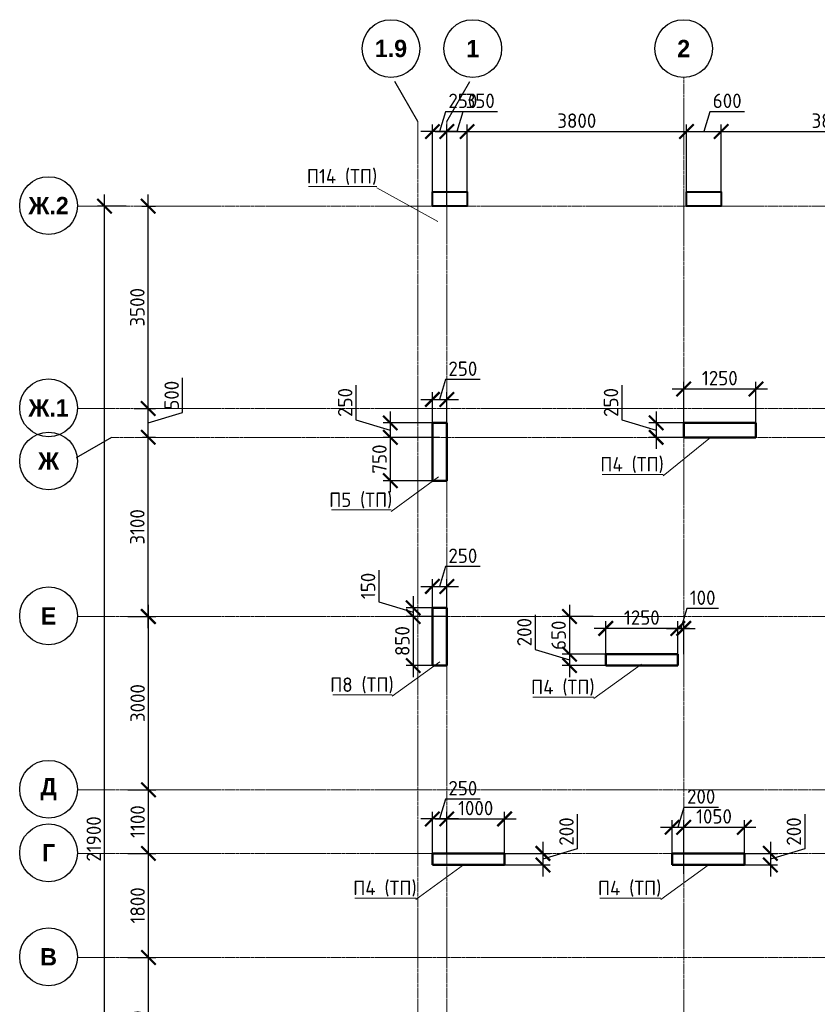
# Model space of a CAD drawing. Header units: millimetres. Extents: x 247266 to 730847, y -636031 to 10052.
# Tile 306 of 330: x 451834 to 465639, y -45802 to -28763. Entities that reach past the tile are written whole.
import ezdxf

# ---------------------------------------------------------------- set-up
doc = ezdxf.new("R2010")
doc.units = ezdxf.units.MM
doc.linetypes.add('______5', pattern=[1100, 800, -100, 100, -100])
doc.linetypes.add('осевая', pattern=[50.8, 31.75, -6.35, 6.35, -6.35])
for name, color, linetype, lineweight in [('Конструкции 0.5', 7, 'Continuous', 50), ('Надписи', 7, 'Continuous', 18), ('Оси', 7, '______5', 18)]:
    doc.layers.add(name, color=color, linetype=linetype, lineweight=lineweight)
doc.layers.add('РАЗМЕРЫ', color=7, linetype='Continuous')
doc.styles.add('Century Gothic', font='GOTHIC.TTF')
doc.styles.add('GOST-2.304_Type-B', font='GOST_Common.ttf')
doc.dimstyles.new('СПДС', dxfattribs={"dimscale": 100, "dimtxt": 2.5, "dimasz": 2.5, "dimexe": 1.25, "dimexo": 0, "dimtad": 1, "dimdec": 0, "dimtxsty": 'GOST-2.304_Type-B', "dimblk": 'ARCHTICK', "dimcen": 2.5, "dimdle": 2, "dimadec": 0, "dimazin": 2, "dimtfac": 0.75, "dimtdec": 0, "dimtmove": 1, "dimatfit": 3, "dimfxl": 1, "dimtolj": 1, "dimarcsym": 1})

# ---------------------------------------------------------------- blocks, each defined once
blk = doc.blocks.new('NSY101')
at = {"color": 0, "linetype": 'ByBlock', "lineweight": -2}
blk.add_circle((0, 0), 50, dxfattribs=at)
blk = doc.blocks.new('_ArchTick')
at = {"color": 0, "linetype": 'ByBlock', "const_width": 0.15}
blk.add_lwpolyline([(-0.5, -0.5), (0.5, 0.5)], dxfattribs=at)
blk = doc.blocks.new('*D1838')
at = {"layer": 'DEFPOINTS', "color": 0, "lineweight": 0, "transparency": 16777216}
for p in [(468532, -106495), (468907, -106495), (468658, -128395)]:
    blk.add_point(p, dxfattribs=at)
at = {"layer": 'РАЗМЕРЫ', "color": 0, "lineweight": -2, "transparency": 16777216}
for p, q in [((468532, -128595), (468532, -106295)), ((468907, -106495), (468407, -106495)), ((468658, -128395), (468407, -128395))]:
    blk.add_line(p, q, dxfattribs=at)
at = {"layer": 'РАЗМЕРЫ', "color": 0, "lineweight": -2, "transparency": 16777216, "xscale": 250, "yscale": 250, "zscale": 250}
for p, rotation in [((468532, -106495), 90), ((468532, -128395), 270)]:
    blk.add_blockref('_ArchTick', p, dxfattribs=dict(at, rotation=rotation))
at = {"layer": 'РАЗМЕРЫ', "color": 0, "transparency": 16777216, "insert": (468345, -117445), "char_height": 250, "attachment_point": 5, "rotation": 90, "style": 'GOST-2.304_Type-B'}
blk.add_mtext('\\A1;21900', dxfattribs=at)
blk = doc.blocks.new('*D1842')
at = {"layer": 'DEFPOINTS', "color": 0, "lineweight": 0, "transparency": 16777216}
for p in [(468934, -119495), (469292, -119495), (468934, -121995)]:
    blk.add_point(p, dxfattribs=at)
at = {"layer": 'РАЗМЕРЫ', "color": 0, "lineweight": -2, "transparency": 16777216}
for p, q in [((469292, -122195), (469292, -119295)), ((468934, -119495), (469417, -119495)), ((468934, -121995), (469417, -121995))]:
    blk.add_line(p, q, dxfattribs=at)
at = {"layer": 'РАЗМЕРЫ', "color": 0, "lineweight": -2, "transparency": 16777216, "xscale": 250, "yscale": 250, "zscale": 250}
for p, rotation in [((469292, -119495), 90), ((469292, -121995), 270)]:
    blk.add_blockref('_ArchTick', p, dxfattribs=dict(at, rotation=rotation))
at = {"layer": 'РАЗМЕРЫ', "color": 0, "transparency": 16777216, "insert": (469104, -120745), "char_height": 250, "attachment_point": 5, "rotation": 90, "style": 'GOST-2.304_Type-B'}
blk.add_mtext('\\A1;2500', dxfattribs=at)
blk = doc.blocks.new('*D1843')
at = {"layer": 'DEFPOINTS', "color": 0, "lineweight": 0, "transparency": 16777216}
for p in [(468934, -117695), (469292, -117695), (468934, -119495)]:
    blk.add_point(p, dxfattribs=at)
at = {"layer": 'РАЗМЕРЫ', "color": 0, "lineweight": -2, "transparency": 16777216}
for p, q in [((469292, -119695), (469292, -117495)), ((468934, -117695), (469417, -117695)), ((468934, -119495), (469417, -119495))]:
    blk.add_line(p, q, dxfattribs=at)
at = {"layer": 'РАЗМЕРЫ', "color": 0, "lineweight": -2, "transparency": 16777216, "xscale": 250, "yscale": 250, "zscale": 250}
for p, rotation in [((469292, -117695), 90), ((469292, -119495), 270)]:
    blk.add_blockref('_ArchTick', p, dxfattribs=dict(at, rotation=rotation))
at = {"layer": 'РАЗМЕРЫ', "color": 0, "transparency": 16777216, "insert": (469104, -118595), "char_height": 250, "attachment_point": 5, "rotation": 90, "style": 'GOST-2.304_Type-B'}
blk.add_mtext('\\A1;1800', dxfattribs=at)
blk = doc.blocks.new('*D1844')
at = {"layer": 'DEFPOINTS', "color": 0, "lineweight": 0, "transparency": 16777216}
for p in [(468934, -116595), (469292, -116595), (468934, -117695)]:
    blk.add_point(p, dxfattribs=at)
at = {"layer": 'РАЗМЕРЫ', "color": 0, "lineweight": -2, "transparency": 16777216}
for p, q in [((469292, -117895), (469292, -116395)), ((468934, -116595), (469417, -116595)), ((468934, -117695), (469417, -117695))]:
    blk.add_line(p, q, dxfattribs=at)
at = {"layer": 'РАЗМЕРЫ', "color": 0, "lineweight": -2, "transparency": 16777216, "xscale": 250, "yscale": 250, "zscale": 250}
for p, rotation in [((469292, -116595), 90), ((469292, -117695), 270)]:
    blk.add_blockref('_ArchTick', p, dxfattribs=dict(at, rotation=rotation))
at = {"layer": 'РАЗМЕРЫ', "color": 0, "transparency": 16777216, "insert": (469104, -117145), "char_height": 250, "attachment_point": 5, "rotation": 90, "style": 'GOST-2.304_Type-B'}
blk.add_mtext('\\A1;1100', dxfattribs=at)
blk = doc.blocks.new('*D1845')
at = {"layer": 'DEFPOINTS', "color": 0, "lineweight": 0, "transparency": 16777216}
for p in [(468934, -113595), (469292, -113595), (468934, -116595)]:
    blk.add_point(p, dxfattribs=at)
at = {"layer": 'РАЗМЕРЫ', "color": 0, "lineweight": -2, "transparency": 16777216}
for p, q in [((469292, -116795), (469292, -113395)), ((468934, -113595), (469417, -113595)), ((468934, -116595), (469417, -116595))]:
    blk.add_line(p, q, dxfattribs=at)
at = {"layer": 'РАЗМЕРЫ', "color": 0, "lineweight": -2, "transparency": 16777216, "xscale": 250, "yscale": 250, "zscale": 250}
for p, rotation in [((469292, -113595), 90), ((469292, -116595), 270)]:
    blk.add_blockref('_ArchTick', p, dxfattribs=dict(at, rotation=rotation))
at = {"layer": 'РАЗМЕРЫ', "color": 0, "transparency": 16777216, "insert": (469104, -115095), "char_height": 250, "attachment_point": 5, "rotation": 90, "style": 'GOST-2.304_Type-B'}
blk.add_mtext('\\A1;3000', dxfattribs=at)
blk = doc.blocks.new('*D1846')
at = {"layer": 'DEFPOINTS', "color": 0, "lineweight": 0, "transparency": 16777216}
for p in [(469190, -110495), (469287, -110495), (468934, -113595)]:
    blk.add_point(p, dxfattribs=at)
at = {"layer": 'РАЗМЕРЫ', "color": 0, "lineweight": -2, "transparency": 16777216}
for p, q in [((469287, -113795), (469287, -110295)), ((469190, -110495), (469412, -110495)), ((468934, -113595), (469412, -113595))]:
    blk.add_line(p, q, dxfattribs=at)
at = {"layer": 'РАЗМЕРЫ', "color": 0, "lineweight": -2, "transparency": 16777216, "xscale": 250, "yscale": 250, "zscale": 250}
for p, rotation in [((469287, -110495), 90), ((469287, -113595), 270)]:
    blk.add_blockref('_ArchTick', p, dxfattribs=dict(at, rotation=rotation))
at = {"layer": 'РАЗМЕРЫ', "color": 0, "transparency": 16777216, "insert": (469099, -112045), "char_height": 250, "attachment_point": 5, "rotation": 90, "style": 'GOST-2.304_Type-B'}
blk.add_mtext('\\A1;3100', dxfattribs=at)
blk = doc.blocks.new('*D1847')
at = {"layer": 'DEFPOINTS', "color": 0, "lineweight": 0, "transparency": 16777216}
for p in [(469045, -109995), (469287, -109995), (469190, -110495)]:
    blk.add_point(p, dxfattribs=at)
at = {"layer": 'РАЗМЕРЫ', "color": 0, "lineweight": -2, "transparency": 16777216}
for p, q in [((469881, -110067), (469881, -109467)), ((469287, -110695), (469287, -109795)), ((469045, -109995), (469412, -109995)), ((469287, -110245), (469881, -110067)), ((469190, -110495), (469412, -110495))]:
    blk.add_line(p, q, dxfattribs=at)
at = {"layer": 'РАЗМЕРЫ', "color": 0, "lineweight": -2, "transparency": 16777216, "xscale": 250, "yscale": 250, "zscale": 250}
for p, rotation in [((469287, -109995), 90), ((469287, -110495), 270)]:
    blk.add_blockref('_ArchTick', p, dxfattribs=dict(at, rotation=rotation))
at = {"layer": 'РАЗМЕРЫ', "color": 0, "transparency": 16777216, "insert": (469693, -109767), "char_height": 250, "attachment_point": 5, "rotation": 90, "style": 'GOST-2.304_Type-B'}
blk.add_mtext('\\A1;500', dxfattribs=at)
blk = doc.blocks.new('*D1848')
at = {"layer": 'DEFPOINTS', "color": 0, "lineweight": 0, "transparency": 16777216}
for p in [(469176, -106495), (469287, -106495), (469045, -109995)]:
    blk.add_point(p, dxfattribs=at)
at = {"layer": 'РАЗМЕРЫ', "color": 0, "lineweight": -2, "transparency": 16777216}
for p, q in [((469287, -110195), (469287, -106295)), ((469176, -106495), (469412, -106495)), ((469045, -109995), (469412, -109995))]:
    blk.add_line(p, q, dxfattribs=at)
at = {"layer": 'РАЗМЕРЫ', "color": 0, "lineweight": -2, "transparency": 16777216, "xscale": 250, "yscale": 250, "zscale": 250}
for p, rotation in [((469287, -106495), 90), ((469287, -109995), 270)]:
    blk.add_blockref('_ArchTick', p, dxfattribs=dict(at, rotation=rotation))
at = {"layer": 'РАЗМЕРЫ', "color": 0, "transparency": 16777216, "insert": (469099, -108245), "char_height": 250, "attachment_point": 5, "rotation": 90, "style": 'GOST-2.304_Type-B'}
blk.add_mtext('\\A1;3500', dxfattribs=at)
blk = doc.blocks.new('*D1944')
at = {"layer": 'DEFPOINTS', "color": 0, "ltscale": 100}
for p in [(464576, -35154), (463326, -35780), (464576, -35866)]:
    blk.add_point(p, dxfattribs=at)
at = {"layer": 'РАЗМЕРЫ', "color": 0, "lineweight": -2}
for p, q in [((463326, -35780), (463326, -35029)), ((464576, -35866), (464576, -35029)), ((463126, -35154), (464776, -35154))]:
    blk.add_line(p, q, dxfattribs=at)
at = {"layer": 'РАЗМЕРЫ', "color": 0, "lineweight": -2, "ltscale": 100, "xscale": 250, "yscale": 250, "zscale": 250, "rotation": 180}
blk.add_blockref('_ArchTick', (463326, -35154), dxfattribs=at)
at = {"layer": 'РАЗМЕРЫ', "color": 0, "lineweight": -2, "ltscale": 100, "xscale": 250, "yscale": 250, "zscale": 250}
blk.add_blockref('_ArchTick', (464576, -35154), dxfattribs=at)
at = {"layer": 'РАЗМЕРЫ', "color": 0, "lineweight": 0, "ltscale": 100, "insert": (463951, -34966), "char_height": 250, "attachment_point": 5, "style": 'GOST-2.304_Type-B'}
blk.add_mtext('\\A1;1250', dxfattribs=at)
blk = doc.blocks.new('*D1945')
at = {"layer": 'DEFPOINTS', "color": 0, "ltscale": 100}
for p in [(463368, -35741), (462850, -35991), (463326, -35991)]:
    blk.add_point(p, dxfattribs=at)
at = {"layer": 'РАЗМЕРЫ', "color": 0, "lineweight": -2}
for p, q in [((462256, -35087), (462256, -35687)), ((462850, -35541), (462850, -36191)), ((462256, -35687), (462850, -35866)), ((463368, -35741), (462725, -35741)), ((463326, -35991), (462725, -35991))]:
    blk.add_line(p, q, dxfattribs=at)
at = {"layer": 'РАЗМЕРЫ', "color": 0, "lineweight": -2, "ltscale": 100, "xscale": 250, "yscale": 250, "zscale": 250}
for p, rotation in [((462850, -35741), 90), ((462850, -35991), 270)]:
    blk.add_blockref('_ArchTick', p, dxfattribs=dict(at, rotation=rotation))
at = {"layer": 'РАЗМЕРЫ', "color": 0, "lineweight": 0, "ltscale": 100, "insert": (462068, -35387), "char_height": 250, "attachment_point": 5, "rotation": 90, "style": 'GOST-2.304_Type-B'}
blk.add_mtext('\\A1;250', dxfattribs=at)
blk = doc.blocks.new('*D1946')
at = {"layer": 'DEFPOINTS', "color": 0, "ltscale": 100}
for p in [(463326, -39298), (463226, -39741), (463326, -39741)]:
    blk.add_point(p, dxfattribs=at)
at = {"layer": 'РАЗМЕРЫ', "color": 0, "lineweight": -2}
for p, q in [((463379, -38954), (463276, -39298)), ((463930, -38954), (463379, -38954)), ((463226, -39741), (463226, -39173)), ((463326, -39741), (463326, -39173)), ((463026, -39298), (463526, -39298))]:
    blk.add_line(p, q, dxfattribs=at)
at = {"layer": 'РАЗМЕРЫ', "color": 0, "lineweight": -2, "ltscale": 100, "xscale": 250, "yscale": 250, "zscale": 250}
blk.add_blockref('_ArchTick', (463226, -39298), dxfattribs=at)
at = {"layer": 'РАЗМЕРЫ', "color": 0, "lineweight": -2, "ltscale": 100, "xscale": 250, "yscale": 250, "zscale": 250, "rotation": 180}
blk.add_blockref('_ArchTick', (463326, -39298), dxfattribs=at)
at = {"layer": 'РАЗМЕРЫ', "color": 0, "lineweight": 0, "ltscale": 100, "insert": (463654, -38766), "char_height": 250, "attachment_point": 5, "style": 'GOST-2.304_Type-B'}
blk.add_mtext('\\A1;100', dxfattribs=at)
blk = doc.blocks.new('*D1947')
at = {"layer": 'DEFPOINTS', "color": 0, "ltscale": 100}
for p in [(461976, -39298), (463226, -39617), (461976, -39741)]:
    blk.add_point(p, dxfattribs=at)
at = {"layer": 'РАЗМЕРЫ', "color": 0, "lineweight": -2}
for p, q in [((461976, -39741), (461976, -39173)), ((463226, -39617), (463226, -39173)), ((463426, -39298), (461776, -39298))]:
    blk.add_line(p, q, dxfattribs=at)
at = {"layer": 'РАЗМЕРЫ', "color": 0, "lineweight": -2, "ltscale": 100, "xscale": 250, "yscale": 250, "zscale": 250, "rotation": 180}
blk.add_blockref('_ArchTick', (461976, -39298), dxfattribs=at)
at = {"layer": 'РАЗМЕРЫ', "color": 0, "lineweight": -2, "ltscale": 100, "xscale": 250, "yscale": 250, "zscale": 250}
blk.add_blockref('_ArchTick', (463226, -39298), dxfattribs=at)
at = {"layer": 'РАЗМЕРЫ', "color": 0, "lineweight": 0, "ltscale": 100, "insert": (462601, -39110), "char_height": 250, "attachment_point": 5, "style": 'GOST-2.304_Type-B'}
blk.add_mtext('\\A1;1250', dxfattribs=at)
blk = doc.blocks.new('*D1948')
at = {"layer": 'DEFPOINTS', "color": 0, "ltscale": 100}
for p in [(461759, -39091), (461350, -39741), (462029, -39741)]:
    blk.add_point(p, dxfattribs=at)
at = {"layer": 'РАЗМЕРЫ', "color": 0, "lineweight": -2}
for p, q in [((461350, -38891), (461350, -39941)), ((461759, -39091), (461225, -39091)), ((462029, -39741), (461225, -39741))]:
    blk.add_line(p, q, dxfattribs=at)
at = {"layer": 'РАЗМЕРЫ', "color": 0, "lineweight": -2, "ltscale": 100, "xscale": 250, "yscale": 250, "zscale": 250}
for p, rotation in [((461350, -39091), 90), ((461350, -39741), 270)]:
    blk.add_blockref('_ArchTick', p, dxfattribs=dict(at, rotation=rotation))
at = {"layer": 'РАЗМЕРЫ', "color": 0, "lineweight": 0, "ltscale": 100, "insert": (461162, -39416), "char_height": 250, "attachment_point": 5, "rotation": 90, "style": 'GOST-2.304_Type-B'}
blk.add_mtext('\\A1;650', dxfattribs=at)
blk = doc.blocks.new('*D1949')
at = {"layer": 'DEFPOINTS', "color": 0, "ltscale": 100}
for p in [(462029, -39741), (461350, -39941), (461976, -39941)]:
    blk.add_point(p, dxfattribs=at)
at = {"layer": 'РАЗМЕРЫ', "color": 0, "lineweight": -2}
for p, q in [((460756, -39062), (460756, -39662)), ((460756, -39662), (461350, -39841)), ((461350, -39541), (461350, -40141)), ((462029, -39741), (461225, -39741)), ((461976, -39941), (461225, -39941))]:
    blk.add_line(p, q, dxfattribs=at)
at = {"layer": 'РАЗМЕРЫ', "color": 0, "lineweight": -2, "ltscale": 100, "xscale": 250, "yscale": 250, "zscale": 250}
for p, rotation in [((461350, -39741), 90), ((461350, -39941), 270)]:
    blk.add_blockref('_ArchTick', p, dxfattribs=dict(at, rotation=rotation))
at = {"layer": 'РАЗМЕРЫ', "color": 0, "lineweight": 0, "ltscale": 100, "insert": (460568, -39362), "char_height": 250, "attachment_point": 5, "rotation": 90, "style": 'GOST-2.304_Type-B'}
blk.add_mtext('\\A1;200', dxfattribs=at)
blk = doc.blocks.new('*D1950')
at = {"layer": 'DEFPOINTS', "color": 0, "ltscale": 100}
for p in [(463326, -42738), (463126, -43191), (463326, -43544)]:
    blk.add_point(p, dxfattribs=at)
at = {"layer": 'РАЗМЕРЫ', "color": 0, "lineweight": -2}
for p, q in [((463329, -42394), (463226, -42738)), ((463930, -42394), (463329, -42394)), ((462926, -42738), (463526, -42738)), ((463126, -43191), (463126, -42613)), ((463326, -43544), (463326, -42613))]:
    blk.add_line(p, q, dxfattribs=at)
at = {"layer": 'РАЗМЕРЫ', "color": 0, "lineweight": -2, "ltscale": 100, "xscale": 250, "yscale": 250, "zscale": 250, "rotation": 180}
blk.add_blockref('_ArchTick', (463126, -42738), dxfattribs=at)
at = {"layer": 'РАЗМЕРЫ', "color": 0, "lineweight": -2, "ltscale": 100, "xscale": 250, "yscale": 250, "zscale": 250}
blk.add_blockref('_ArchTick', (463326, -42738), dxfattribs=at)
at = {"layer": 'РАЗМЕРЫ', "color": 0, "lineweight": 0, "ltscale": 100, "insert": (463629, -42206), "char_height": 250, "attachment_point": 5, "style": 'GOST-2.304_Type-B'}
blk.add_mtext('\\A1;200', dxfattribs=at)
blk = doc.blocks.new('*D1951')
at = {"layer": 'DEFPOINTS', "color": 0, "ltscale": 100}
for p in [(464376, -42738), (463326, -43191), (464376, -43191)]:
    blk.add_point(p, dxfattribs=at)
at = {"layer": 'РАЗМЕРЫ', "color": 0, "lineweight": -2}
for p, q in [((463126, -42738), (464576, -42738)), ((463326, -43191), (463326, -42613)), ((464376, -43191), (464376, -42613))]:
    blk.add_line(p, q, dxfattribs=at)
at = {"layer": 'РАЗМЕРЫ', "color": 0, "lineweight": -2, "ltscale": 100, "xscale": 250, "yscale": 250, "zscale": 250, "rotation": 180}
blk.add_blockref('_ArchTick', (463326, -42738), dxfattribs=at)
at = {"layer": 'РАЗМЕРЫ', "color": 0, "lineweight": -2, "ltscale": 100, "xscale": 250, "yscale": 250, "zscale": 250}
blk.add_blockref('_ArchTick', (464376, -42738), dxfattribs=at)
at = {"layer": 'РАЗМЕРЫ', "color": 0, "lineweight": 0, "ltscale": 100, "insert": (463851, -42550), "char_height": 250, "attachment_point": 5, "style": 'GOST-2.304_Type-B'}
blk.add_mtext('\\A1;1050', dxfattribs=at)
blk = doc.blocks.new('*D1952')
at = {"layer": 'DEFPOINTS', "color": 0, "ltscale": 100}
for p in [(464264, -43191), (464264, -43391), (464826, -43391)]:
    blk.add_point(p, dxfattribs=at)
at = {"layer": 'РАЗМЕРЫ', "color": 0, "lineweight": -2}
for p, q in [((465420, -42512), (465420, -43112)), ((464826, -42991), (464826, -43591)), ((464264, -43191), (464951, -43191)), ((465420, -43112), (464826, -43291)), ((464264, -43391), (464951, -43391))]:
    blk.add_line(p, q, dxfattribs=at)
at = {"layer": 'РАЗМЕРЫ', "color": 0, "lineweight": -2, "ltscale": 100, "xscale": 250, "yscale": 250, "zscale": 250}
for p, rotation in [((464826, -43191), 90), ((464826, -43391), 270)]:
    blk.add_blockref('_ArchTick', p, dxfattribs=dict(at, rotation=rotation))
at = {"layer": 'РАЗМЕРЫ', "color": 0, "lineweight": 0, "ltscale": 100, "insert": (465233, -42812), "char_height": 250, "attachment_point": 5, "rotation": 90, "style": 'GOST-2.304_Type-B'}
blk.add_mtext('\\A1;200', dxfattribs=at)
blk = doc.blocks.new('*D2029')
at = {"layer": 'DEFPOINTS', "color": 0, "ltscale": 100}
for p in [(459101, -35741), (458248, -35991), (459101, -35991)]:
    blk.add_point(p, dxfattribs=at)
at = {"layer": 'РАЗМЕРЫ', "color": 0, "lineweight": -2}
for p, q in [((457654, -35087), (457654, -35687)), ((458248, -35541), (458248, -36191)), ((457654, -35687), (458248, -35866)), ((459101, -35741), (458123, -35741)), ((459101, -35991), (458123, -35991))]:
    blk.add_line(p, q, dxfattribs=at)
at = {"layer": 'РАЗМЕРЫ', "color": 0, "lineweight": -2, "ltscale": 100, "xscale": 250, "yscale": 250, "zscale": 250}
for p, rotation in [((458248, -35741), 90), ((458248, -35991), 270)]:
    blk.add_blockref('_ArchTick', p, dxfattribs=dict(at, rotation=rotation))
at = {"layer": 'РАЗМЕРЫ', "color": 0, "lineweight": 0, "ltscale": 100, "insert": (457467, -35387), "char_height": 250, "attachment_point": 5, "rotation": 90, "style": 'GOST-2.304_Type-B'}
blk.add_mtext('\\A1;250', dxfattribs=at)
blk = doc.blocks.new('*D2030')
at = {"layer": 'DEFPOINTS', "color": 0, "ltscale": 100}
for p in [(459101, -35991), (458248, -36741), (459101, -36741)]:
    blk.add_point(p, dxfattribs=at)
at = {"layer": 'РАЗМЕРЫ', "color": 0, "lineweight": -2}
for p, q in [((458248, -35791), (458248, -36941)), ((459101, -35991), (458123, -35991)), ((459101, -36741), (458123, -36741))]:
    blk.add_line(p, q, dxfattribs=at)
at = {"layer": 'РАЗМЕРЫ', "color": 0, "lineweight": -2, "ltscale": 100, "xscale": 250, "yscale": 250, "zscale": 250}
for p, rotation in [((458248, -35991), 90), ((458248, -36741), 270)]:
    blk.add_blockref('_ArchTick', p, dxfattribs=dict(at, rotation=rotation))
at = {"layer": 'РАЗМЕРЫ', "color": 0, "lineweight": 0, "ltscale": 100, "insert": (458061, -36366), "char_height": 250, "attachment_point": 5, "rotation": 90, "style": 'GOST-2.304_Type-B'}
blk.add_mtext('\\A1;750', dxfattribs=at)
blk = doc.blocks.new('*D2031')
at = {"layer": 'DEFPOINTS', "color": 0, "ltscale": 100}
for p in [(459226, -35335), (458976, -35885), (459226, -35885)]:
    blk.add_point(p, dxfattribs=at)
at = {"layer": 'РАЗМЕРЫ', "color": 0, "lineweight": -2}
for p, q in [((459204, -34991), (459101, -35335)), ((459805, -34991), (459204, -34991)), ((458976, -35885), (458976, -35210)), ((459226, -35885), (459226, -35210)), ((458776, -35335), (459426, -35335))]:
    blk.add_line(p, q, dxfattribs=at)
at = {"layer": 'РАЗМЕРЫ', "color": 0, "lineweight": -2, "ltscale": 100, "xscale": 250, "yscale": 250, "zscale": 250, "rotation": 180}
blk.add_blockref('_ArchTick', (458976, -35335), dxfattribs=at)
at = {"layer": 'РАЗМЕРЫ', "color": 0, "lineweight": -2, "ltscale": 100, "xscale": 250, "yscale": 250, "zscale": 250}
blk.add_blockref('_ArchTick', (459226, -35335), dxfattribs=at)
at = {"layer": 'РАЗМЕРЫ', "color": 0, "lineweight": 0, "ltscale": 100, "insert": (459504, -34803), "char_height": 250, "attachment_point": 5, "style": 'GOST-2.304_Type-B'}
blk.add_mtext('\\A1;250', dxfattribs=at)
blk = doc.blocks.new('*D2032')
at = {"layer": 'DEFPOINTS', "color": 0, "ltscale": 100}
for p in [(459202, -38941), (458645, -39091), (459202, -39091)]:
    blk.add_point(p, dxfattribs=at)
at = {"layer": 'РАЗМЕРЫ', "color": 0, "lineweight": -2}
for p, q in [((458051, -38287), (458051, -38837)), ((458051, -38837), (458645, -39016)), ((458645, -38741), (458645, -39291)), ((459202, -38941), (458520, -38941)), ((459202, -39091), (458520, -39091))]:
    blk.add_line(p, q, dxfattribs=at)
at = {"layer": 'РАЗМЕРЫ', "color": 0, "lineweight": -2, "ltscale": 100, "xscale": 250, "yscale": 250, "zscale": 250}
for p, rotation in [((458645, -38941), 90), ((458645, -39091), 270)]:
    blk.add_blockref('_ArchTick', p, dxfattribs=dict(at, rotation=rotation))
at = {"layer": 'РАЗМЕРЫ', "color": 0, "lineweight": 0, "ltscale": 100, "insert": (457863, -38562), "char_height": 250, "attachment_point": 5, "rotation": 90, "style": 'GOST-2.304_Type-B'}
blk.add_mtext('\\A1;150', dxfattribs=at)
blk = doc.blocks.new('*D2033')
at = {"layer": 'DEFPOINTS', "color": 0, "ltscale": 100}
for p in [(459226, -38571), (458976, -38953), (459226, -38953)]:
    blk.add_point(p, dxfattribs=at)
at = {"layer": 'РАЗМЕРЫ', "color": 0, "lineweight": -2}
for p, q in [((459204, -38228), (459101, -38571)), ((459805, -38228), (459204, -38228)), ((458976, -38953), (458976, -38446)), ((459226, -38953), (459226, -38446)), ((458776, -38571), (459426, -38571))]:
    blk.add_line(p, q, dxfattribs=at)
at = {"layer": 'РАЗМЕРЫ', "color": 0, "lineweight": -2, "ltscale": 100, "xscale": 250, "yscale": 250, "zscale": 250, "rotation": 180}
blk.add_blockref('_ArchTick', (458976, -38571), dxfattribs=at)
at = {"layer": 'РАЗМЕРЫ', "color": 0, "lineweight": -2, "ltscale": 100, "xscale": 250, "yscale": 250, "zscale": 250}
blk.add_blockref('_ArchTick', (459226, -38571), dxfattribs=at)
at = {"layer": 'РАЗМЕРЫ', "color": 0, "lineweight": 0, "ltscale": 100, "insert": (459504, -38040), "char_height": 250, "attachment_point": 5, "style": 'GOST-2.304_Type-B'}
blk.add_mtext('\\A1;250', dxfattribs=at)
blk = doc.blocks.new('*D2034')
at = {"layer": 'DEFPOINTS', "color": 0, "ltscale": 100}
for p in [(459122, -39091), (458645, -39941), (459122, -39941)]:
    blk.add_point(p, dxfattribs=at)
at = {"layer": 'РАЗМЕРЫ', "color": 0, "lineweight": -2}
for p, q in [((458645, -38891), (458645, -40141)), ((459122, -39091), (458520, -39091)), ((459122, -39941), (458520, -39941))]:
    blk.add_line(p, q, dxfattribs=at)
at = {"layer": 'РАЗМЕРЫ', "color": 0, "lineweight": -2, "ltscale": 100, "xscale": 250, "yscale": 250, "zscale": 250}
for p, rotation in [((458645, -39091), 90), ((458645, -39941), 270)]:
    blk.add_blockref('_ArchTick', p, dxfattribs=dict(at, rotation=rotation))
at = {"layer": 'РАЗМЕРЫ', "color": 0, "lineweight": 0, "ltscale": 100, "insert": (458457, -39516), "char_height": 250, "attachment_point": 5, "rotation": 90, "style": 'GOST-2.304_Type-B'}
blk.add_mtext('\\A1;850', dxfattribs=at)
blk = doc.blocks.new('*D2035')
at = {"layer": 'DEFPOINTS', "color": 0, "ltscale": 100}
for p in [(458976, -42594), (458976, -43191), (459226, -43191)]:
    blk.add_point(p, dxfattribs=at)
at = {"layer": 'РАЗМЕРЫ', "color": 0, "lineweight": -2}
for p, q in [((459204, -42250), (459101, -42594)), ((459805, -42250), (459204, -42250)), ((459426, -42594), (458776, -42594)), ((458976, -43191), (458976, -42469)), ((459226, -43191), (459226, -42469))]:
    blk.add_line(p, q, dxfattribs=at)
at = {"layer": 'РАЗМЕРЫ', "color": 0, "lineweight": -2, "ltscale": 100, "xscale": 250, "yscale": 250, "zscale": 250, "rotation": 180}
blk.add_blockref('_ArchTick', (458976, -42594), dxfattribs=at)
at = {"layer": 'РАЗМЕРЫ', "color": 0, "lineweight": -2, "ltscale": 100, "xscale": 250, "yscale": 250, "zscale": 250}
blk.add_blockref('_ArchTick', (459226, -42594), dxfattribs=at)
at = {"layer": 'РАЗМЕРЫ', "color": 0, "lineweight": 0, "ltscale": 100, "insert": (459504, -42062), "char_height": 250, "attachment_point": 5, "style": 'GOST-2.304_Type-B'}
blk.add_mtext('\\A1;250', dxfattribs=at)
blk = doc.blocks.new('*D2036')
at = {"layer": 'DEFPOINTS', "color": 0, "ltscale": 100}
for p in [(460226, -42594), (459226, -42990), (460226, -43191)]:
    blk.add_point(p, dxfattribs=at)
at = {"layer": 'РАЗМЕРЫ', "color": 0, "lineweight": -2}
for p, q in [((459026, -42594), (460426, -42594)), ((459226, -42990), (459226, -42469)), ((460226, -43191), (460226, -42469))]:
    blk.add_line(p, q, dxfattribs=at)
at = {"layer": 'РАЗМЕРЫ', "color": 0, "lineweight": -2, "ltscale": 100, "xscale": 250, "yscale": 250, "zscale": 250, "rotation": 180}
blk.add_blockref('_ArchTick', (459226, -42594), dxfattribs=at)
at = {"layer": 'РАЗМЕРЫ', "color": 0, "lineweight": -2, "ltscale": 100, "xscale": 250, "yscale": 250, "zscale": 250}
blk.add_blockref('_ArchTick', (460226, -42594), dxfattribs=at)
at = {"layer": 'РАЗМЕРЫ', "color": 0, "lineweight": 0, "ltscale": 100, "insert": (459726, -42406), "char_height": 250, "attachment_point": 5, "style": 'GOST-2.304_Type-B'}
blk.add_mtext('\\A1;1000', dxfattribs=at)
blk = doc.blocks.new('*D2037')
at = {"layer": 'DEFPOINTS', "color": 0, "ltscale": 100}
for p in [(460068, -43191), (460068, -43391), (460890, -43391)]:
    blk.add_point(p, dxfattribs=at)
at = {"layer": 'РАЗМЕРЫ', "color": 0, "lineweight": -2}
for p, q in [((461484, -42512), (461484, -43112)), ((460890, -42991), (460890, -43591)), ((460068, -43191), (461015, -43191)), ((461484, -43112), (460890, -43291)), ((460068, -43391), (461015, -43391))]:
    blk.add_line(p, q, dxfattribs=at)
at = {"layer": 'РАЗМЕРЫ', "color": 0, "lineweight": -2, "ltscale": 100, "xscale": 250, "yscale": 250, "zscale": 250}
for p, rotation in [((460890, -43191), 90), ((460890, -43391), 270)]:
    blk.add_blockref('_ArchTick', p, dxfattribs=dict(at, rotation=rotation))
at = {"layer": 'РАЗМЕРЫ', "color": 0, "lineweight": 0, "ltscale": 100, "insert": (461297, -42812), "char_height": 250, "attachment_point": 5, "rotation": 90, "style": 'GOST-2.304_Type-B'}
blk.add_mtext('\\A1;200', dxfattribs=at)
blk = doc.blocks.new('*D1923')
at = {"layer": 'DEFPOINTS', "color": 0, "ltscale": 100}
for p in [(458976, -30699), (458976, -31991), (459226, -31991)]:
    blk.add_point(p, dxfattribs=at)
at = {"layer": 'РАЗМЕРЫ', "color": 0, "lineweight": -2}
for p, q in [((459204, -30355), (459101, -30699)), ((459805, -30355), (459204, -30355)), ((458976, -31991), (458976, -30574)), ((459226, -31991), (459226, -30574)), ((459426, -30699), (458776, -30699))]:
    blk.add_line(p, q, dxfattribs=at)
at = {"layer": 'РАЗМЕРЫ', "color": 0, "lineweight": -2, "ltscale": 100, "xscale": 250, "yscale": 250, "zscale": 250, "rotation": 180}
blk.add_blockref('_ArchTick', (458976, -30699), dxfattribs=at)
at = {"layer": 'РАЗМЕРЫ', "color": 0, "lineweight": -2, "ltscale": 100, "xscale": 250, "yscale": 250, "zscale": 250}
blk.add_blockref('_ArchTick', (459226, -30699), dxfattribs=at)
at = {"layer": 'РАЗМЕРЫ', "color": 0, "lineweight": 0, "ltscale": 100, "insert": (459504, -30167), "char_height": 250, "attachment_point": 5, "style": 'GOST-2.304_Type-B'}
blk.add_mtext('\\A1;250', dxfattribs=at)
blk = doc.blocks.new('*D2059')
at = {"layer": 'DEFPOINTS', "color": 0, "ltscale": 100}
for p in [(459576, -30699), (459576, -31741), (459226, -31991)]:
    blk.add_point(p, dxfattribs=at)
at = {"layer": 'РАЗМЕРЫ', "color": 0, "lineweight": -2}
for p, q in [((459504, -30355), (459401, -30699)), ((460105, -30355), (459504, -30355)), ((459226, -31991), (459226, -30574)), ((459576, -31741), (459576, -30574)), ((459026, -30699), (459776, -30699))]:
    blk.add_line(p, q, dxfattribs=at)
at = {"layer": 'РАЗМЕРЫ', "color": 0, "lineweight": -2, "ltscale": 100, "xscale": 250, "yscale": 250, "zscale": 250, "rotation": 180}
blk.add_blockref('_ArchTick', (459226, -30699), dxfattribs=at)
at = {"layer": 'РАЗМЕРЫ', "color": 0, "lineweight": -2, "ltscale": 100, "xscale": 250, "yscale": 250, "zscale": 250}
blk.add_blockref('_ArchTick', (459576, -30699), dxfattribs=at)
at = {"layer": 'РАЗМЕРЫ', "color": 0, "lineweight": 0, "ltscale": 100, "insert": (459804, -30167), "char_height": 250, "attachment_point": 5, "style": 'GOST-2.304_Type-B'}
blk.add_mtext('\\A1;350', dxfattribs=at)
blk = doc.blocks.new('*D2060')
at = {"layer": 'DEFPOINTS', "color": 0, "ltscale": 100}
for p in [(463376, -30699), (459576, -31741), (463376, -31741)]:
    blk.add_point(p, dxfattribs=at)
at = {"layer": 'РАЗМЕРЫ', "color": 0, "lineweight": -2}
for p, q in [((459576, -31741), (459576, -30574)), ((463376, -31741), (463376, -30574)), ((459376, -30699), (463576, -30699))]:
    blk.add_line(p, q, dxfattribs=at)
at = {"layer": 'РАЗМЕРЫ', "color": 0, "lineweight": -2, "ltscale": 100, "xscale": 250, "yscale": 250, "zscale": 250, "rotation": 180}
blk.add_blockref('_ArchTick', (459576, -30699), dxfattribs=at)
at = {"layer": 'РАЗМЕРЫ', "color": 0, "lineweight": -2, "ltscale": 100, "xscale": 250, "yscale": 250, "zscale": 250}
blk.add_blockref('_ArchTick', (463376, -30699), dxfattribs=at)
at = {"layer": 'РАЗМЕРЫ', "color": 0, "lineweight": 0, "ltscale": 100, "insert": (461476, -30511), "char_height": 250, "attachment_point": 5, "style": 'GOST-2.304_Type-B'}
blk.add_mtext('\\A1;3800', dxfattribs=at)
blk = doc.blocks.new('*D2061')
at = {"layer": 'DEFPOINTS', "color": 0, "ltscale": 100}
for p in [(463976, -30699), (463376, -31741), (463976, -31741)]:
    blk.add_point(p, dxfattribs=at)
at = {"layer": 'РАЗМЕРЫ', "color": 0, "lineweight": -2}
for p, q in [((463779, -30355), (463676, -30699)), ((464379, -30355), (463779, -30355)), ((463376, -31741), (463376, -30574)), ((463976, -31741), (463976, -30574)), ((463176, -30699), (464176, -30699))]:
    blk.add_line(p, q, dxfattribs=at)
at = {"layer": 'РАЗМЕРЫ', "color": 0, "lineweight": -2, "ltscale": 100, "xscale": 250, "yscale": 250, "zscale": 250, "rotation": 180}
blk.add_blockref('_ArchTick', (463376, -30699), dxfattribs=at)
at = {"layer": 'РАЗМЕРЫ', "color": 0, "lineweight": -2, "ltscale": 100, "xscale": 250, "yscale": 250, "zscale": 250}
blk.add_blockref('_ArchTick', (463976, -30699), dxfattribs=at)
at = {"layer": 'РАЗМЕРЫ', "color": 0, "lineweight": 0, "ltscale": 100, "insert": (464079, -30167), "char_height": 250, "attachment_point": 5, "style": 'GOST-2.304_Type-B'}
blk.add_mtext('\\A1;600', dxfattribs=at)
blk = doc.blocks.new('*D2062')
at = {"layer": 'DEFPOINTS', "color": 0, "ltscale": 100}
for p in [(467776, -30699), (463976, -31741), (467776, -31741)]:
    blk.add_point(p, dxfattribs=at)
at = {"layer": 'РАЗМЕРЫ', "color": 0, "lineweight": -2}
for p, q in [((463976, -31741), (463976, -30574)), ((467776, -31741), (467776, -30574)), ((463776, -30699), (467976, -30699))]:
    blk.add_line(p, q, dxfattribs=at)
at = {"layer": 'РАЗМЕРЫ', "color": 0, "lineweight": -2, "ltscale": 100, "xscale": 250, "yscale": 250, "zscale": 250, "rotation": 180}
blk.add_blockref('_ArchTick', (463976, -30699), dxfattribs=at)
at = {"layer": 'РАЗМЕРЫ', "color": 0, "lineweight": -2, "ltscale": 100, "xscale": 250, "yscale": 250, "zscale": 250}
blk.add_blockref('_ArchTick', (467776, -30699), dxfattribs=at)
at = {"layer": 'РАЗМЕРЫ', "color": 0, "lineweight": 0, "ltscale": 100, "insert": (465876, -30511), "char_height": 250, "attachment_point": 5, "style": 'GOST-2.304_Type-B'}
blk.add_mtext('\\A1;3800', dxfattribs=at)
blk = doc.blocks.new('оси 2.2-2.3')
at = {"layer": 'Оси', "color": 16, "linetype": '______5', "lineweight": 25, "transparency": 33554687}
for p, q in [((473954.9, -105027.5), (473518.8, -104272.1)), ((474454.9, -105027.5), (474891.1, -104272.1)), ((468653.8, -110495.4), (468038.2, -110850.8))]:
    blk.add_line(p, q, dxfattribs=at)
at = {"layer": 'Оси', "color": 16, "linetype": 'осевая', "lineweight": 0, "transparency": 33554687}
for p, q in [((478554.9, -104267.9), (478554.9, -134893.5)), ((473954.9, -105027.5), (473954.9, -134138.1)), ((474454.9, -105027.5), (474454.9, -134138.1)), ((468076.3, -106495.4), (524372.9, -106495.4)), ((468076.3, -109995.4), (524372.9, -109995.4)), ((468653.8, -110495.4), (523696.4, -110495.4)), ((468076.3, -113595.4), (524372.9, -113595.4)), ((468076.3, -116595.4), (524372.9, -116595.4)), ((468076.3, -117695.4), (524372.9, -117695.4)), ((468076.3, -119495.4), (524372.9, -119495.4))]:
    blk.add_line(p, q, dxfattribs=at)
at = {"layer": 'Оси', "color": 16, "linetype": 'Continuous', "lineweight": 25, "transparency": 33554687, "xscale": 9.999999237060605, "yscale": 9.999999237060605, "zscale": 9.999999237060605}
for p in [(473488.8, -103767.9), (474904.4, -103767.9), (478554.4, -103767.9), (467562.7, -106485.2), (467562.7, -109985.2), (467562.7, -110905.2), (467562.7, -113585.2), (467562.7, -116585.2), (467562.7, -117685.2), (467562.7, -119485.2)]:
    blk.add_blockref('NSY101', p, dxfattribs=at)
at = {"layer": 'Оси', "color": 16, "linetype": 'Continuous', "lineweight": 25, "transparency": 33554687, "char_height": 300, "attachment_point": 5, "style": 'Century Gothic'}
for s, insert, width in [('\\A1;{\\fCentury Gothic|i0|b1;\\H300.000000;\\W1.000000;\\C16;1.9}\\P', (473488.8, -103767.9), 735), ('\\A1;{\\fCentury Gothic|i0|b1;\\H300.000000;\\W1.000000;\\C16;1}\\P', (474904.4, -103767.9), 385), ('\\A1;{\\fCentury Gothic|i0|b1;\\H300.000000;\\W1.000000;\\C16;2}\\P', (478554.4, -103767.9), 385), ('\\A1;{\\fCentury Gothic|i0|b1;\\H300.000000;\\W1.000000;\\C16;Ж.2}\\P', (467562.7, -106485.2), 890), ('\\A1;{\\fCentury Gothic|i0|b1;\\H300.000000;\\W1.000000;\\C16;Ж.1}\\P', (467562.7, -109985.2), 890), ('\\A1;{\\fCentury Gothic|i0|b1;\\H300.000000;\\W1.000000;\\C16;Ж}\\P', (467562.7, -110905.2), 540), ('\\A1;{\\fCentury Gothic|i0|b1;\\H300.000000;\\W1.000000;\\C16;Е}\\P', (467562.7, -113585.2), 365), ('\\A1;{\\fCentury Gothic|i0|b1;\\H300.000000;\\W1.000000;\\C16;Д}\\P', (467562.7, -116585.2), 470), ('\\A1;{\\fCentury Gothic|i0|b1;\\H300.000000;\\W1.000000;\\C16;Г}\\P', (467562.7, -117685.2), 345), ('\\A1;{\\fCentury Gothic|i0|b1;\\H300.000000;\\W1.000000;\\C16;В}\\P', (467562.7, -119485.2), 390)]:
    blk.add_mtext(s, dxfattribs=dict(at, insert=insert, width=width))
at = {"layer": 'РАЗМЕРЫ', "color": 1}
for base, p1, p2, picture, middle in [((468532.1, -106495.4), (468657.9, -128395.4), (468907, -106495.4), '*D1838', (468344.6, -117445.4)), ((469287, -106495.4), (469045.2, -109995.4), (469175.6, -106495.4), '*D1848', (469099.5, -108245.4)), ((469287, -109995.4), (469190, -110495.4), (469045.2, -109995.4), '*D1847', (469693.2, -110004.7)), ((469287, -110495.4), (468934.1, -113595.4), (469190, -110495.4), '*D1846', (469099.5, -112045.4)), ((469291.8, -113595.4), (468934.1, -116595.4), (468934.1, -113595.4), '*D1845', (469104.3, -115095.4)), ((469291.8, -116595.4), (468934.1, -117695.4), (468934.1, -116595.4), '*D1844', (469104.3, -117145.4)), ((469291.8, -117695.4), (468934.1, -119495.4), (468934.1, -117695.4), '*D1843', (469104.3, -118595.4)), ((469291.8, -119495.4), (468934.1, -121995.4), (468934.1, -119495.4), '*D1842', (469104.3, -120745.4))]:
    dim = blk.add_linear_dim(base=base, p1=p1, p2=p2, angle=90, dimstyle='СПДС', dxfattribs=at)
    dim.commit()
    dim.dimension.update_dxf_attribs({"geometry": picture, "text_midpoint": middle})

msp = doc.modelspace()

# ---------------------------------------------------------------- linework, layer by layer
at = {"lineweight": 40}
for points in [[(458975.8, -31740.63), (459575.8, -31740.63), (459575.8, -31990.63), (458975.8, -31990.63)], [(463375.8, -31740.63), (463975.8, -31740.63), (463975.8, -31990.63), (463375.8, -31990.63)]]:
    msp.add_lwpolyline(points, close=True, dxfattribs=at)
at = {"layer": 'Конструкции 0.5'}
for p, q in [((459225.95, -35740.63), (458975.95, -35740.63)), ((458975.95, -35740.63), (458975.95, -36740.63)), ((459225.95, -36740.63), (459225.95, -35740.63)), ((464575.78, -35740.63), (463325.95, -35740.63)), ((463325.95, -35740.63), (463325.95, -35990.63)), ((464575.78, -35990.63), (464575.78, -35740.63)), ((463325.95, -35990.63), (464575.78, -35990.63)), ((458975.95, -36740.63), (459225.95, -36740.63)), ((459225.95, -38940.63), (458975.95, -38940.63)), ((458975.95, -38940.63), (458975.95, -39940.63)), ((459225.95, -39940.63), (459225.95, -38940.63)), ((463225.95, -39740.63), (461975.95, -39740.63)), ((461975.95, -39740.63), (461975.95, -39940.63)), ((463225.95, -39940.63), (463225.95, -39740.63)), ((458975.95, -39940.63), (459225.95, -39940.63)), ((461975.95, -39940.63), (463225.95, -39940.63)), ((460225.95, -43190.63), (458975.95, -43190.63)), ((458975.95, -43190.63), (458975.95, -43390.63)), ((460225.95, -43390.63), (460225.95, -43190.63)), ((464375.95, -43190.63), (463125.95, -43190.63)), ((463125.95, -43190.63), (463125.95, -43390.63)), ((464375.95, -43390.63), (464375.95, -43190.63)), ((458975.95, -43390.63), (460225.95, -43390.63)), ((463125.95, -43390.63), (464375.95, -43390.63))]:
    msp.add_line(p, q, dxfattribs=at)
at = {"layer": 'Надписи', "lineweight": 15, "ltscale": 0.3}
for p, q in [((456831.8, -31647.19), (458013.46, -31647.19)), ((458013.03, -31672.21), (458012.93, -31672.21)), ((459071.88, -32254.39), (458013.03, -31672.21)), ((459071.88, -32254.39), (458013.03, -31672.21)), ((459071.88, -32254.39), (458013.03, -31672.21)), ((463792.09, -35990.63), (462970.42, -36657.21)), ((463792.09, -35990.63), (462970.42, -36657.21)), ((463792.09, -35990.63), (462970.42, -36657.21)), ((461914.25, -36632.19), (462970.79, -36632.19)), ((459083.4, -36673.72), (458261.72, -37271.26)), ((459083.4, -36673.72), (458261.72, -37271.26)), ((459083.4, -36673.72), (458261.72, -37271.26)), ((462970.42, -36657.21), (462970.32, -36657.21)), ((457230.56, -37246.24), (458262.08, -37246.24)), ((458261.72, -37271.26), (458261.62, -37271.26)), ((459104.07, -39873.72), (458282.39, -40471.26)), ((459104.07, -39873.72), (458282.39, -40471.26)), ((459104.07, -39873.72), (458282.39, -40471.26)), ((462594.21, -39914.18), (461772.54, -40511.72)), ((462594.21, -39914.18), (461772.54, -40511.72)), ((462594.21, -39914.18), (461772.54, -40511.72)), ((457251.23, -40446.24), (458282.74, -40446.24)), ((458282.39, -40471.26), (458282.29, -40471.26)), ((460716.37, -40486.69), (461772.91, -40486.69)), ((461772.54, -40511.72), (461772.44, -40511.72)), ((459514.63, -43390.63), (458692.96, -43988.16)), ((459514.63, -43390.63), (458692.96, -43988.16)), ((459514.63, -43390.63), (458692.96, -43988.16)), ((463750.12, -43392.14), (462928.45, -43989.67)), ((463750.12, -43392.14), (462928.45, -43989.67)), ((463750.12, -43392.14), (462928.45, -43989.67)), ((457636.79, -43963.14), (458693.32, -43963.14)), ((458692.96, -43988.16), (458692.86, -43988.16)), ((461872.28, -43964.65), (462928.82, -43964.65)), ((462928.45, -43989.67), (462928.35, -43989.67))]:
    msp.add_line(p, q, dxfattribs=at)

# ---------------------------------------------------------------- block references
at = {"layer": 'РАЗМЕРЫ'}
msp.add_blockref('оси 2.2-2.3', (-15228.9, 74504.73), dxfattribs=at)

# ---------------------------------------------------------------- texts
at = {"layer": 'Надписи', "ltscale": 0.3, "char_height": 250, "attachment_point": 2, "style": 'GOST-2.304_Type-B'}
for s, insert in [('П14 (ТП)', (457412.1, -31347.19)), ('П4 (ТП)', (462432.05, -36332.19)), ('П5 (ТП)', (457735.87, -36946.24)), ('П8 (ТП)', (457756.53, -40146.24)), ('П4 (ТП)', (461234.17, -40186.69)), ('П4 (ТП)', (458154.59, -43663.14)), ('П4 (ТП)', (462390.09, -43664.65))]:
    msp.add_mtext(s, dxfattribs=dict(at, insert=insert))

# ---------------------------------------------------------------- dimensions: what is measured, and where the dimension line sits
at = {"layer": 'РАЗМЕРЫ', "lineweight": 0}
for base, p1, p2, picture, middle in [((458975.95, -30698.74), (459225.95, -31990.63), (458975.95, -31990.63), '*D1923', (459266.61, -30167.24)), ((459575.8, -30698.74, -3100), (459225.95, -31990.63), (459575.8, -31740.63), '*D2059', (459566.54, -30167.24, -3100)), ((463975.8, -30698.74, -3100), (463375.8, -31740.63), (463975.8, -31740.63), '*D2061', (463841.46, -30167.24, -3100)), ((463375.8, -30698.74, -3100), (459575.8, -31740.63), (463375.8, -31740.63), '*D2060', (461475.8, -30511.11, -3100)), ((467775.8, -30698.74, -3100), (463975.8, -31740.63), (467775.8, -31740.63), '*D2062', (465875.8, -30511.11, -3100)), ((459225.95, -35334.99), (458975.95, -35885.13), (459225.95, -35885.13), '*D2031', (459266.61, -34803.49)), ((464575.78, -35153.9), (463326.04, -35780.26), (464575.78, -35865.63), '*D1944', (463950.91, -34966.28)), ((459225.95, -38571.48), (458975.95, -38952.92), (459225.95, -38952.92), '*D2033', (459266.61, -38039.98)), ((463326.04, -39297.92), (463225.95, -39740.63), (463326.04, -39740.63), '*D1946', (463441.66, -38766.42)), ((461975.95, -39297.92), (463225.95, -39616.58), (461975.95, -39740.63), '*D1947', (462600.95, -39110.3)), ((458975.95, -42593.66), (459226.04, -43190.63), (458975.95, -43190.63), '*D2035', (459266.66, -42062.16)), ((463326.04, -42737.5), (463125.95, -43190.63), (463326.04, -43544.21), '*D1950', (463391.66, -42206)), ((460225.95, -42593.66), (459226.04, -42989.77), (460225.95, -43190.63), '*D2036', (459726, -42406.04)), ((464375.95, -42737.5), (463326.04, -43190.63), (464375.95, -43190.63), '*D1951', (463851, -42549.88))]:
    dim = msp.add_linear_dim(base=base, p1=p1, p2=p2, dimstyle='СПДС', dxfattribs=at)
    dim.commit()
    dim.dimension.update_dxf_attribs({"geometry": picture, "text_midpoint": middle})
for base, p1, p2, picture, middle in [((458248.39, -35990.63), (459100.95, -35740.63), (459100.95, -35990.63), '*D2029', (457466.64, -35624.89)), ((462849.95, -35990.63), (463368.4, -35740.63), (463326.04, -35990.63), '*D1945', (462068.2, -35624.89)), ((458248.39, -36740.63), (459100.95, -35990.63), (459100.95, -36740.63), '*D2030', (458060.51, -36365.63)), ((458644.63, -39090.63), (459202.36, -38940.63), (459202.36, -39090.63), '*D2032', (457862.88, -38774.89)), ((458644.63, -39940.63), (459121.61, -39090.63), (459121.61, -39940.63), '*D2034', (458457, -39515.63)), ((461350.01, -39740.63), (461758.81, -39090.63), (462028.84, -39740.63), '*D1948', (461162.38, -39415.63)), ((461350.01, -39940.63), (462028.84, -39740.63), (461975.95, -39940.63), '*D1949', (460568.26, -39599.89)), ((460890.05, -43390.63), (460068.17, -43190.63), (460068.17, -43390.63), '*D2037', (461296.55, -43049.89)), ((464826.16, -43390.63), (464264.26, -43190.63), (464264.26, -43390.63), '*D1952', (465232.66, -43049.89))]:
    dim = msp.add_linear_dim(base=base, p1=p1, p2=p2, angle=90, dimstyle='СПДС', dxfattribs=at)
    dim.commit()
    dim.dimension.update_dxf_attribs({"geometry": picture, "text_midpoint": middle})

doc.saveas('drawing.dxf')
